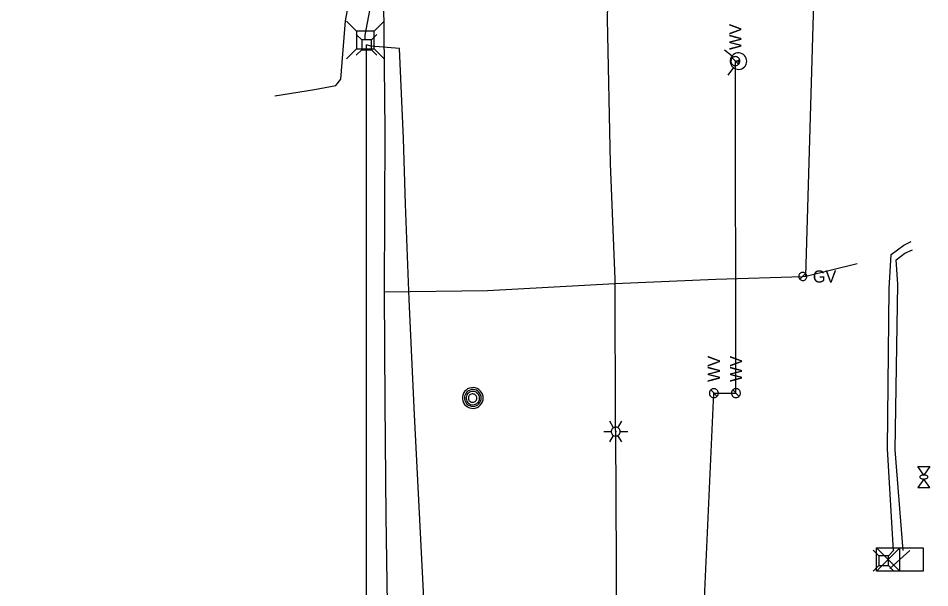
# Model space of a CAD drawing. Extents: x 600849 to 606371, y 330010 to 403088.
# Drawn here: x 601616 to 601905.7, y 402400 to 402580.9 of the extents above; entities that cross this region are included whole.
import ezdxf

# ---------------------------------------------------------------- set-up
doc = ezdxf.new("R2010")
doc.units = 0
for name, color, linetype in [('E_LTG', 7, 'Continuous'), ('E_SIG', 7, 'Continuous'), ('E_UTL_AG', 7, 'Continuous'), ('E_UTL_AG_Bold', 7, 'Continuous'), ('E_UTL_E_UG', 7, 'Continuous'), ('E_UTL_FO_UG', 7, 'Continuous'), ('E_UTL_G', 7, 'Continuous'), ('E_UTL_G_UG', 7, 'Continuous'), ('E_UTL_MH', 7, 'Continuous'), ('E_UTL_TV_UG', 7, 'Continuous'), ('E_UTL_W', 7, 'Continuous'), ('E_UTL_W_UG', 7, 'Continuous'), ('E_UTL_WHydrant', 7, 'Continuous')]:
    doc.layers.add(name, color=color, linetype=linetype)

msp = doc.modelspace()

# ---------------------------------------------------------------- linework, layer by layer
at = {"layer": 'E_LTG'}
for points in [[(601805.16, 402450.85), (601803.97, 402452.91)], [(601807.3, 402449.61), (601807.28, 402449.88), (601807.2, 402450.15), (601807.08, 402450.39), (601806.91, 402450.6), (601806.7, 402450.78), (601806.47, 402450.91), (601806.21, 402451), (601805.94, 402451.04), (601805.67, 402451.03), (601805.41, 402450.96), (601805.16, 402450.85), (601804.94, 402450.69), (601804.75, 402450.5), (601804.6, 402450.27), (601804.5, 402450.02), (601804.45, 402449.75), (601804.45, 402449.48), (601804.5, 402449.21), (601804.6, 402448.96), (601804.75, 402448.73), (601804.94, 402448.53), (601805.16, 402448.38), (601805.41, 402448.26), (601805.67, 402448.2), (601805.94, 402448.19), (601806.21, 402448.23), (601806.47, 402448.31), (601806.7, 402448.45), (601806.91, 402448.63), (601807.08, 402448.84), (601807.2, 402449.08), (601807.28, 402449.34), (601807.3, 402449.61)], [(601807.3, 402449.61), (601807.28, 402449.88), (601807.2, 402450.15), (601807.08, 402450.39), (601806.91, 402450.6), (601806.7, 402450.78), (601806.47, 402450.91), (601806.21, 402451), (601805.94, 402451.04), (601805.67, 402451.03), (601805.41, 402450.96), (601805.16, 402450.85), (601804.94, 402450.69), (601804.75, 402450.5), (601804.6, 402450.27), (601804.5, 402450.02), (601804.45, 402449.75), (601804.45, 402449.48), (601804.5, 402449.21), (601804.6, 402448.96), (601804.75, 402448.73), (601804.94, 402448.53), (601805.16, 402448.38), (601805.41, 402448.26), (601805.67, 402448.2), (601805.94, 402448.19), (601806.21, 402448.23), (601806.47, 402448.31), (601806.7, 402448.45), (601806.91, 402448.63), (601807.08, 402448.84), (601807.2, 402449.08), (601807.28, 402449.34), (601807.3, 402449.61)], [(601807.3, 402449.61), (601807.28, 402449.88), (601807.2, 402450.15), (601807.08, 402450.39), (601806.91, 402450.6), (601806.7, 402450.78), (601806.47, 402450.91), (601806.21, 402451), (601805.94, 402451.04), (601805.67, 402451.03), (601805.41, 402450.96), (601805.16, 402450.85), (601804.94, 402450.69), (601804.75, 402450.5), (601804.6, 402450.27), (601804.5, 402450.02), (601804.45, 402449.75), (601804.45, 402449.48), (601804.5, 402449.21), (601804.6, 402448.96), (601804.75, 402448.73), (601804.94, 402448.53), (601805.16, 402448.38), (601805.41, 402448.26), (601805.67, 402448.2), (601805.94, 402448.19), (601806.21, 402448.23), (601806.47, 402448.31), (601806.7, 402448.45), (601806.91, 402448.63), (601807.08, 402448.84), (601807.2, 402449.08), (601807.28, 402449.34), (601807.3, 402449.61)], [(601806.59, 402450.85), (601807.78, 402452.91)], [(601802.06, 402449.61), (601804.44, 402449.61)], [(601803.97, 402446.31), (601805.16, 402448.38)], [(601805.99, 402449.61), (601805.99, 402449.64), (601805.98, 402449.66), (601805.97, 402449.68), (601805.96, 402449.7), (601805.94, 402449.71), (601805.92, 402449.72), (601805.9, 402449.73), (601805.88, 402449.73), (601805.86, 402449.73), (601805.83, 402449.73), (601805.81, 402449.72), (601805.8, 402449.7), (601805.78, 402449.69), (601805.77, 402449.67), (601805.76, 402449.65), (601805.75, 402449.63), (601805.75, 402449.6), (601805.76, 402449.58), (601805.77, 402449.56), (601805.78, 402449.54), (601805.8, 402449.52), (601805.81, 402449.51), (601805.83, 402449.5), (601805.86, 402449.5), (601805.88, 402449.5), (601805.9, 402449.5), (601805.92, 402449.51), (601805.94, 402449.52), (601805.96, 402449.53), (601805.97, 402449.55), (601805.98, 402449.57), (601805.99, 402449.59), (601805.99, 402449.61)], [(601807.78, 402446.31), (601806.59, 402448.38)], [(601807.3, 402449.61), (601809.68, 402449.61)]]:
    msp.add_lwpolyline(points, dxfattribs=at)
at = {"layer": 'E_SIG'}
for points in [[(601888.71, 402405.27), (601888.71, 402412.69)], [(601888.71, 402412.69), (601903.56, 402412.69)], [(601896.13, 402412.69), (601888.71, 402405.27)], [(601888.71, 402412.69), (601896.13, 402405.27)], [(601896.13, 402405.27), (601896.13, 402412.69)], [(601903.56, 402412.69), (601903.56, 402405.27)], [(601896.13, 402408.98), (601896.13, 402408.98)], [(601903.56, 402405.27), (601888.71, 402405.27)]]:
    msp.add_lwpolyline(points, dxfattribs=at)
at = {"layer": 'E_UTL_AG'}
for points in [[(601901.85, 402438.48), (601905.66, 402438.48)], [(601903.75, 402435.82), (601901.85, 402438.48)], [(601905.66, 402438.48), (601903.75, 402435.82)], [(601903.75, 402434.55), (601901.85, 402431.88)], [(601905.02, 402435.18), (601905, 402435.3), (601904.93, 402435.42), (601904.82, 402435.53), (601904.67, 402435.62), (601904.49, 402435.7), (601904.28, 402435.76), (601904.05, 402435.8), (601903.81, 402435.82), (601903.57, 402435.81), (601903.34, 402435.78), (601903.12, 402435.73), (601902.92, 402435.66), (601902.75, 402435.58), (601902.62, 402435.48), (601902.53, 402435.36), (601902.49, 402435.24), (601902.49, 402435.12), (601902.53, 402435.01), (601902.62, 402434.89), (601902.75, 402434.79), (601902.92, 402434.7), (601903.12, 402434.63), (601903.34, 402434.58), (601903.57, 402434.56), (601903.81, 402434.55), (601904.05, 402434.57), (601904.28, 402434.61), (601904.49, 402434.67), (601904.67, 402434.75), (601904.82, 402434.84), (601904.93, 402434.95), (601905, 402435.06), (601905.02, 402435.18)], [(601905.66, 402431.88), (601903.75, 402434.55)], [(601901.85, 402431.88), (601905.66, 402431.88)]]:
    msp.add_lwpolyline(points, dxfattribs=at)
at = {"layer": 'E_UTL_AG_Bold'}
for points in [[(601723.51, 402576.86), (601720.32, 402580.05)], [(601729.14, 402576.86), (601732.32, 402580.05)], [(601725.18, 402574.03), (601723.43, 402575.78)], [(601729.14, 402576.86), (601723.51, 402576.86)], [(601723.51, 402576.86), (601723.51, 402571.23)], [(601728.28, 402574.03), (601730.03, 402575.78)], [(601729.14, 402571.23), (601729.14, 402576.86)], [(601728.28, 402574.03), (601725.18, 402574.03)], [(601725.18, 402574.03), (601725.18, 402570.93)], [(601728.28, 402570.93), (601728.28, 402574.03)], [(601723.51, 402571.23), (601720.32, 402568.05)], [(601725.18, 402570.93), (601723.43, 402569.18)], [(601723.51, 402571.23), (601729.14, 402571.23)], [(601725.18, 402570.93), (601728.28, 402570.93)], [(601728.28, 402570.93), (601730.03, 402569.18)], [(601729.14, 402571.23), (601732.32, 402568.05)], [(601889.44, 402410.15), (601887.69, 402411.9)], [(601892.54, 402410.15), (601889.44, 402410.15)], [(601889.44, 402410.15), (601889.44, 402407.05)], [(601892.54, 402410.15), (601894.29, 402411.9)], [(601892.54, 402407.05), (601892.54, 402410.15)], [(601889.44, 402407.05), (601887.69, 402405.3)], [(601889.44, 402407.05), (601892.54, 402407.05)], [(601892.54, 402407.05), (601894.29, 402405.3)]]:
    msp.add_lwpolyline(points, dxfattribs=at)
at = {"layer": 'E_UTL_E_UG'}
for points in [[(601806.36, 402365.58), (601805.87, 402449.61), (601805.8, 402450.34), (601805.68, 402498.02), (601804.22, 402534.77), (601803.24, 402580.72), (601803.38, 402585.13), (601803.25, 402585.63), (601802.06, 402652.96), (601801.11, 402712.24), (601801.64, 402718.49), (601801.82, 402718.98), (601801.04, 402732.22), (601800.21, 402774.68), (601798.94, 402802.62), (601797.21, 402848.07), (601797.91, 402854.48), (601797.57, 402855.08), (601793.82, 402883.09), (601790.91, 402921.41), (601788.38, 402963.04), (601790.14, 402985.01), (601791.84, 402990.81)], [(601697.6, 402556.31), (601710.18, 402558.25), (601716.98, 402559.53), (601718.59, 402561.62), (601720.05, 402580.13), (601725.52, 402609.65), (601729.85, 402639.79), (601731.96, 402661.2), (601730.69, 402701.49), (601730.95, 402706.67), (601732.21, 402708.39), (601734.23, 402708.94), (601747.33, 402708.45), (601798.54, 402707.03), (601804.89, 402706.06), (601847.23, 402707.49), (601862.98, 402709.05), (601864.61, 402709.5), (601865.22, 402710.83), (601865.67, 402718.86), (601864.86, 402752.9)], [(601894.16, 402411.71), (601892.2, 402444.14), (601892.78, 402495.1), (601893.42, 402505.9), (601897.4, 402508.86), (601899.72, 402510)], [(601897.22, 402411.8), (601894.61, 402443.83), (601895.47, 402496.41), (601894.94, 402504.19), (601897.7, 402506.26), (601900.21, 402507.4)]]:
    msp.add_lwpolyline(points, dxfattribs=at)
at = {"layer": 'E_UTL_FO_UG'}
msp.add_lwpolyline([(601725.69, 402194.26), (601718.21, 402341.52), (601726.73, 402377.71), (601726.73, 402572.48)], dxfattribs=at)
at = {"layer": 'E_UTL_G'}
for points in [[(601866.59, 402498.91), (601866.56, 402499.15), (601866.49, 402499.38), (601866.38, 402499.6), (601866.23, 402499.79), (601866.05, 402499.95), (601865.84, 402500.07), (601865.6, 402500.15), (601865.36, 402500.19), (601865.12, 402500.18), (601864.88, 402500.12), (601864.66, 402500.02), (601864.46, 402499.88), (601864.29, 402499.7), (601864.16, 402499.5), (601864.07, 402499.27), (601864.02, 402499.03), (601864.02, 402498.79), (601864.07, 402498.55), (601864.16, 402498.32), (601864.29, 402498.11), (601864.46, 402497.94), (601864.66, 402497.8), (601864.88, 402497.69), (601865.12, 402497.64), (601865.36, 402497.63), (601865.6, 402497.66), (601865.84, 402497.74), (601866.05, 402497.86), (601866.23, 402498.02), (601866.38, 402498.21), (601866.49, 402498.43), (601866.56, 402498.66), (601866.59, 402498.91)], [(601864.39, 402498), (601866.21, 402499.81)]]:
    msp.add_lwpolyline(points, dxfattribs=at)
at = {"layer": 'E_UTL_G_UG'}
for points in [[(601732.38, 402493.99), (601732.62, 402545.22), (601732.16, 402586.38), (601732.73, 402619.7), (601734.04, 402649.94), (601734.62, 402696.33), (601732.78, 402748.12), (601734.16, 402812.26), (601736.45, 402848.52), (601737.68, 402879.81), (601740.49, 402934.32), (601740.49, 402941.73), (601740.6, 402943.41)], [(601866.25, 402498.98), (601871.24, 402669.06)], [(601733.35, 402312.62), (601734.13, 402340.38), (601733.95, 402355.13), (601733.99, 402363.49), (601734.42, 402363.73), (601733.62, 402380.96), (601732.97, 402422.65), (601732.59, 402458.7), (601732.38, 402493.99), (601765.16, 402494.42), (601805.63, 402496.62), (601837.64, 402498.05), (601865.38, 402498.92), (601866.25, 402498.98), (601882.58, 402503.03)]]:
    msp.add_lwpolyline(points, dxfattribs=at)
at = {"layer": 'E_UTL_MH'}
for points in [[(601763.78, 402460.3), (601763.72, 402460.92), (601763.54, 402461.52), (601763.25, 402462.08), (601762.86, 402462.57), (601762.39, 402462.99), (601761.85, 402463.3), (601761.25, 402463.5), (601760.63, 402463.59), (601760.01, 402463.56), (601759.4, 402463.42), (601758.83, 402463.16), (601758.32, 402462.79), (601757.88, 402462.34), (601757.54, 402461.81), (601757.31, 402461.23), (601757.19, 402460.61), (601757.19, 402459.98), (601757.31, 402459.37), (601757.54, 402458.79), (601757.88, 402458.26), (601758.32, 402457.8), (601758.83, 402457.44), (601759.4, 402457.18), (601760.01, 402457.03), (601760.63, 402457), (601761.25, 402457.09), (601761.85, 402457.3), (601762.39, 402457.61), (601762.86, 402458.02), (601763.25, 402458.51), (601763.54, 402459.07), (601763.72, 402459.67), (601763.78, 402460.3)], [(601763.16, 402460.29), (601763.11, 402460.8), (601762.97, 402461.29), (601762.74, 402461.74), (601762.42, 402462.14), (601762.04, 402462.47), (601761.6, 402462.73), (601761.12, 402462.89), (601760.61, 402462.97), (601760.1, 402462.94), (601759.61, 402462.82), (601759.15, 402462.61), (601758.73, 402462.32), (601758.38, 402461.95), (601758.1, 402461.52), (601757.92, 402461.05), (601757.82, 402460.55), (601757.82, 402460.04), (601757.92, 402459.54), (601758.1, 402459.07), (601758.38, 402458.64), (601758.73, 402458.27), (601759.15, 402457.97), (601759.61, 402457.76), (601760.1, 402457.64), (601760.61, 402457.62), (601761.12, 402457.69), (601761.6, 402457.86), (601762.04, 402458.11), (601762.42, 402458.45), (601762.74, 402458.85), (601762.97, 402459.3), (601763.11, 402459.79), (601763.16, 402460.29)], [(601762.6, 402460.26), (601762.56, 402460.67), (601762.45, 402461.06), (601762.26, 402461.42), (601762.01, 402461.73), (601761.7, 402462), (601761.35, 402462.2), (601760.97, 402462.33), (601760.57, 402462.39), (601760.17, 402462.37), (601759.77, 402462.28), (601759.4, 402462.11), (601759.07, 402461.87), (601758.8, 402461.58), (601758.58, 402461.24), (601758.43, 402460.86), (601758.35, 402460.47), (601758.35, 402460.06), (601758.43, 402459.66), (601758.58, 402459.29), (601758.8, 402458.95), (601759.07, 402458.66), (601759.4, 402458.42), (601759.77, 402458.25), (601760.17, 402458.16), (601760.57, 402458.14), (601760.97, 402458.2), (601761.35, 402458.33), (601761.7, 402458.53), (601762.01, 402458.8), (601762.26, 402459.11), (601762.45, 402459.47), (601762.56, 402459.86), (601762.6, 402460.26)], [(601761.74, 402460.25), (601761.72, 402460.5), (601761.65, 402460.74), (601761.53, 402460.97), (601761.37, 402461.17), (601761.18, 402461.33), (601760.96, 402461.46), (601760.72, 402461.54), (601760.47, 402461.58), (601760.22, 402461.57), (601759.97, 402461.51), (601759.74, 402461.4), (601759.54, 402461.26), (601759.36, 402461.07), (601759.23, 402460.86), (601759.13, 402460.62), (601759.08, 402460.38), (601759.08, 402460.12), (601759.13, 402459.87), (601759.23, 402459.64), (601759.36, 402459.43), (601759.54, 402459.24), (601759.74, 402459.1), (601759.97, 402458.99), (601760.22, 402458.93), (601760.47, 402458.92), (601760.72, 402458.95), (601760.96, 402459.04), (601761.18, 402459.16), (601761.37, 402459.33), (601761.53, 402459.53), (601761.65, 402459.75), (601761.72, 402460), (601761.74, 402460.25)]]:
    msp.add_lwpolyline(points, dxfattribs=at)
at = {"layer": 'E_UTL_TV_UG'}
for points in [[(601726.32, 402574.05), (601726.29, 402575.59), (601728.16, 402585.67), (601729.37, 402605.06), (601729.81, 402628.96), (601730.98, 402652.32), (601729.88, 402680.5), (601729.88, 402683.03), (601730.79, 402684.31), (601734.41, 402684.26), (601747.84, 402684.68), (601773.1, 402684.3), (601795.92, 402684.58), (601807.22, 402685.31), (601842.18, 402685.08), (601861.72, 402685.14), (601863.38, 402685.07), (601859.29, 402687.08), (601854.55, 402697.3), (601854.73, 402722.82), (601854.3, 402749.12)], [(601616.05, 402317.9), (601665.84, 402317.9), (601679.72, 402317.99), (601690.36, 402319.77), (601704.01, 402325.14), (601715.03, 402328.76), (601734.58, 402344.85), (601744.26, 402357.41), (601744.6, 402377.69), (601744.82, 402398.71), (601742, 402454.97), (601740.26, 402491.54), (601739.06, 402521.88), (601738.49, 402542.77), (601737.15, 402571.35), (601728.06, 402572.05), (601726.73, 402572.48)]]:
    msp.add_lwpolyline(points, dxfattribs=at)
at = {"layer": 'E_UTL_W'}
for points in [[(601843.9, 402568.74), (601843.63, 402568.71), (601843.37, 402568.63), (601843.13, 402568.51), (601842.91, 402568.34), (601842.74, 402568.14), (601842.6, 402567.9), (601842.51, 402567.65), (601842.47, 402567.38), (601842.49, 402567.11), (601842.55, 402566.84), (601842.66, 402566.6), (601842.82, 402566.38), (601843.02, 402566.19), (601843.24, 402566.04), (601843.5, 402565.94), (601843.76, 402565.89), (601844.03, 402565.89), (601844.3, 402565.94), (601844.55, 402566.04), (601844.78, 402566.19), (601844.98, 402566.38), (601845.13, 402566.6), (601845.25, 402566.84), (601845.31, 402567.11), (601845.32, 402567.38), (601845.28, 402567.65), (601845.2, 402567.9), (601845.06, 402568.14), (601844.88, 402568.34), (601844.67, 402568.51), (601844.43, 402568.63), (601844.17, 402568.71), (601843.9, 402568.74)], [(601844.91, 402566.3), (601842.89, 402568.32)], [(601837.07, 402463.25), (601836.8, 402463.22), (601836.54, 402463.15), (601836.3, 402463.02), (601836.08, 402462.86), (601835.91, 402462.65), (601835.77, 402462.42), (601835.68, 402462.16), (601835.64, 402461.89), (601835.66, 402461.62), (601835.72, 402461.36), (601835.83, 402461.11), (601835.99, 402460.89), (601836.19, 402460.7), (601836.41, 402460.56), (601836.67, 402460.46), (601836.93, 402460.4), (601837.2, 402460.4), (601837.47, 402460.46), (601837.72, 402460.56), (601837.95, 402460.7), (601838.15, 402460.89), (601838.3, 402461.11), (601838.42, 402461.36), (601838.48, 402461.62), (601838.49, 402461.89), (601838.45, 402462.16), (601838.37, 402462.42), (601838.23, 402462.65), (601838.05, 402462.86), (601837.84, 402463.02), (601837.6, 402463.15), (601837.34, 402463.22), (601837.07, 402463.25)], [(601838.08, 402460.81), (601836.06, 402462.83)], [(601844.07, 402463.25), (601843.8, 402463.22), (601843.54, 402463.15), (601843.3, 402463.02), (601843.08, 402462.86), (601842.91, 402462.65), (601842.77, 402462.42), (601842.68, 402462.16), (601842.64, 402461.89), (601842.66, 402461.62), (601842.72, 402461.36), (601842.83, 402461.11), (601842.99, 402460.89), (601843.19, 402460.7), (601843.41, 402460.56), (601843.67, 402460.46), (601843.93, 402460.4), (601844.2, 402460.4), (601844.47, 402460.46), (601844.72, 402460.56), (601844.95, 402460.7), (601845.15, 402460.89), (601845.3, 402461.11), (601845.42, 402461.36), (601845.48, 402461.62), (601845.49, 402461.89), (601845.45, 402462.16), (601845.37, 402462.42), (601845.23, 402462.65), (601845.05, 402462.86), (601844.84, 402463.02), (601844.6, 402463.15), (601844.34, 402463.22), (601844.07, 402463.25)], [(601845.08, 402460.81), (601843.06, 402462.83)]]:
    msp.add_lwpolyline(points, dxfattribs=at)
at = {"layer": 'E_UTL_W_UG'}
for points in [[(601871.12, 400642.91), (601836.6, 401012.05), (601839.84, 401262.07), (601832.79, 401859.37), (601825.88, 402219.07), (601826.21, 402224.15), (601837.07, 402461.82), (601844.07, 402461.82), (601843.9, 402567.31)], [(601844.9, 402567.31), (601843.9, 402567.31)], [(601899.28, 402411.86), (601892.98, 402406.1)]]:
    msp.add_lwpolyline(points, dxfattribs=at)
at = {"layer": 'E_UTL_WHydrant'}
for points in [[(601842.84, 402568.9), (601840.44, 402570.75)], [(601844.56, 402569.91), (601844.08, 402569.8), (601843.62, 402569.6), (601843.21, 402569.32), (601842.86, 402568.96), (601842.58, 402568.54), (601842.39, 402568.08), (601842.29, 402567.6), (601842.28, 402567.1), (601842.37, 402566.61), (601842.55, 402566.14), (601842.81, 402565.72), (601843.15, 402565.35), (601843.55, 402565.06), (601844.01, 402564.84), (601844.49, 402564.72), (601844.99, 402564.69), (601845.48, 402564.75), (601845.95, 402564.91), (601846.39, 402565.15), (601846.77, 402565.47), (601847.08, 402565.86), (601847.32, 402566.3), (601847.47, 402566.78), (601847.52, 402567.27), (601847.48, 402567.77), (601847.35, 402568.25), (601847.12, 402568.7), (601846.82, 402569.09), (601846.45, 402569.42), (601846.02, 402569.68), (601845.55, 402569.85), (601845.06, 402569.93), (601844.56, 402569.91)], [(601844.87, 402567.51), (601844.84, 402567.5), (601844.8, 402567.48), (601844.77, 402567.46), (601844.74, 402567.44), (601844.72, 402567.4), (601844.71, 402567.37), (601844.7, 402567.33), (601844.7, 402567.29), (601844.7, 402567.26), (601844.72, 402567.22), (601844.74, 402567.19), (601844.76, 402567.16), (601844.8, 402567.14), (601844.83, 402567.12), (601844.87, 402567.11), (601844.9, 402567.11), (601844.94, 402567.11), (601844.98, 402567.13), (601845.01, 402567.14), (601845.04, 402567.17), (601845.07, 402567.2), (601845.08, 402567.23), (601845.09, 402567.27), (601845.1, 402567.31), (601845.1, 402567.34), (601845.09, 402567.38), (601845.07, 402567.42), (601845.05, 402567.45), (601845.02, 402567.47), (601844.98, 402567.49), (601844.95, 402567.5), (601844.91, 402567.51), (601844.87, 402567.51)], [(601843.31, 402565.26), (601841.46, 402562.86)]]:
    msp.add_lwpolyline(points, dxfattribs=at)

# ---------------------------------------------------------------- texts
at = {"layer": 'E_UTL_G'}
msp.add_text('GV', height=3.85, dxfattribs=at).set_placement((601868.51, 402496.98))
at = {"layer": 'E_UTL_W'}
for p in [(601845.82, 402570.87), (601838.99, 402465.39), (601845.99, 402465.39)]:
    msp.add_text('WV', height=3.85, rotation=90, dxfattribs=at).set_placement(p)

doc.saveas('drawing.dxf')
